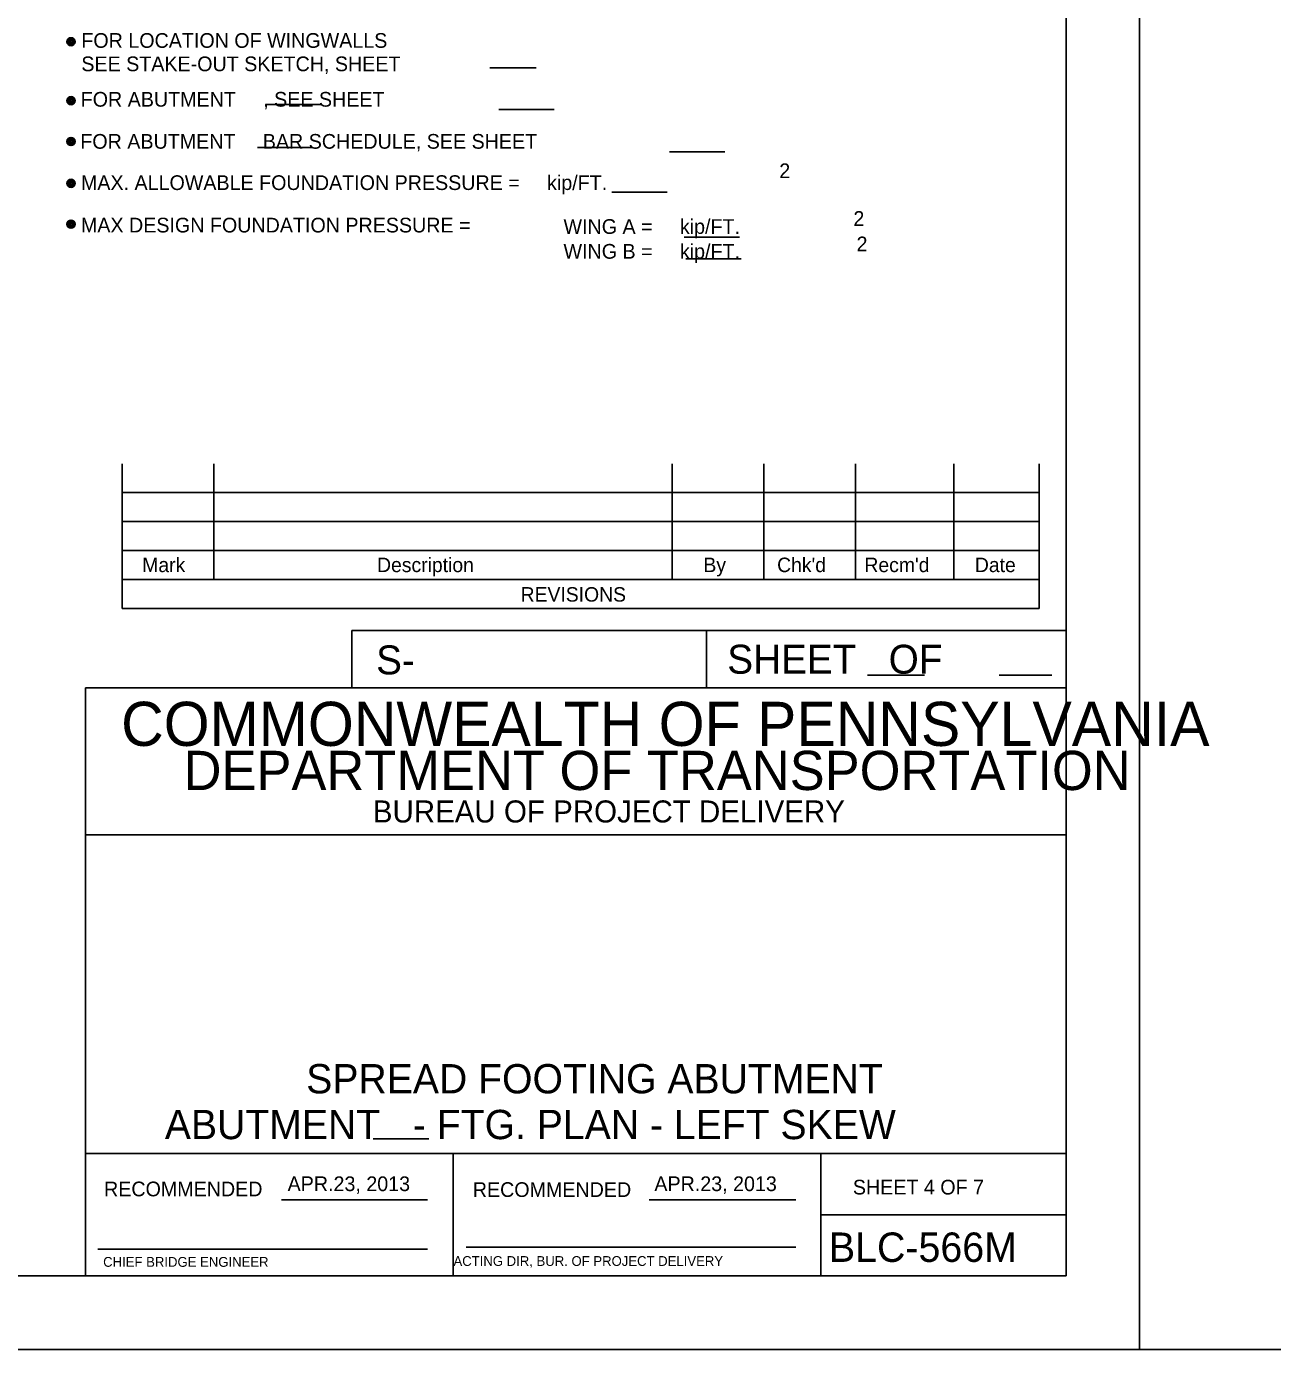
# Model space of a CAD drawing. Extents: x 638255 to 640306, y 296059 to 298435.
# Drawn here: x 639049.4 to 639303.6, y 296059.5 to 296329.3 of the extents above; entities that cross this region are included whole.
import ezdxf

# ---------------------------------------------------------------- set-up
doc = ezdxf.new("R2010")
doc.units = 0
for name, color, linetype in [('2', 7, 'Continuous'), ('4', 7, 'Continuous'), ('Level 3', 7, 'Continuous'), ('Level 4', 7, 'Continuous'), ('PLT-BNDY', 7, 'Continuous')]:
    doc.layers.add(name, color=color, linetype=linetype)

msp = doc.modelspace()

# ---------------------------------------------------------------- linework, layer by layer
at = {"layer": '2'}
for p, q in [((639261.46, 296638.46), (639261.46, 296074.46)), ((639068.92, 296240.15), (639068.92, 296210.62)), ((639087.62, 296240.15), (639087.62, 296216.53)), ((639181.13, 296240.15), (639181.13, 296216.53)), ((639199.83, 296240.15), (639199.83, 296216.53)), ((639218.53, 296240.15), (639218.53, 296216.53)), ((639238.59, 296240.15), (639238.59, 296216.53)), ((639255.94, 296240.15), (639255.94, 296210.62)), ((639255.94, 296234.24), (639068.92, 296234.24)), ((639255.94, 296228.34), (639068.92, 296228.34)), ((639255.94, 296222.43), (639068.92, 296222.43)), ((639255.94, 296216.53), (639068.92, 296216.53)), ((639255.94, 296210.62), (639068.92, 296210.62)), ((639261.46, 296206.11), (639115.78, 296206.11)), ((639115.78, 296206.11), (639115.78, 296194.46)), ((639188.09, 296206.11), (639188.09, 296194.46)), ((639220.95, 296197), (639232.6, 296197)), ((639247.83, 296197), (639258.56, 296197)), ((639261.46, 296194.46), (639061.46, 296194.46)), ((639061.46, 296194.46), (639061.46, 296074.46)), ((639261.46, 296074.46), (639261.46, 296194.46)), ((639261.46, 296164.46), (639061.46, 296164.46)), ((639261.46, 296099.46), (639061.46, 296099.46)), ((639136.46, 296074.46), (639136.46, 296099.46)), ((639211.46, 296099.46), (639211.46, 296074.46)), ((639101.42, 296089.96), (639131.19, 296089.96)), ((639176.42, 296089.96), (639206.33, 296089.96)), ((639211.46, 296086.96), (639261.46, 296086.96)), ((639063.96, 296079.96), (639131.19, 296079.96)), ((639139.08, 296080.33), (639206.33, 296080.33)), ((639261.46, 296074.46), (638475.46, 296074.46)), ((639061.46, 296074.46), (639261.46, 296074.46))]:
    msp.add_line(p, q, dxfattribs=at)
at = {"layer": '4'}
msp.add_line((639120.13, 296102.41), (639131.49, 296102.41), dxfattribs=at)
at = {"layer": 'Level 3'}
msp.add_line((639143.91, 296320.89), (639153.35, 296320.89), dxfattribs=at)
at = {"layer": 'Level 4'}
for p, q in [((639098.19, 296313.41), (639109.47, 296313.41)), ((639145.75, 296312.42), (639157.04, 296312.42)), ((639096.53, 296304.62), (639107.82, 296304.62)), ((639180.56, 296303.79), (639191.85, 296303.79)), ((639168.79, 296295.5), (639180.08, 296295.5)), ((639183.57, 296286.38), (639194.86, 296286.38)), ((639183.9, 296281.9), (639195.19, 296281.9))]:
    msp.add_line(p, q, dxfattribs=at)
for centre, radius in [((639058.5, 296326.21), 0.832), ((639058.5, 296326.21), 0.624), ((639058.5, 296326.21), 0.416), ((639058.5, 296326.21), 0.208), ((639058.5, 296314.19), 0.832), ((639058.5, 296314.19), 0.624), ((639058.5, 296314.19), 0.416), ((639058.5, 296314.19), 0.208), ((639058.5, 296305.87), 0.832), ((639058.5, 296305.87), 0.624), ((639058.5, 296305.87), 0.416), ((639058.5, 296305.87), 0.208), ((639058.5, 296297.33), 0.832), ((639058.5, 296297.33), 0.624), ((639058.5, 296297.33), 0.416), ((639058.5, 296297.33), 0.208), ((639058.5, 296289.01), 0.832), ((639058.5, 296289.01), 0.624), ((639058.5, 296289.01), 0.416), ((639058.5, 296289.01), 0.208)]:
    msp.add_circle(centre, radius, dxfattribs=at)
at = {"layer": 'PLT-BNDY'}
for points in [[(638435.46, 296653.46), (639276.46, 296653.46), (639276.46, 296059.46), (638435.46, 296059.46)], [(639276.46, 296653.46), (640117.46, 296653.46), (640117.46, 296059.46), (639276.46, 296059.46)]]:
    msp.add_lwpolyline(points, close=True, dxfattribs=at)

# ---------------------------------------------------------------- texts
at = {"layer": '2'}
for s, height, p in [('Mark', 2.952, (639073.02, 296218.03)), ('Description', 2.9523, (639120.92, 296218.03)), ('By', 2.952, (639187.49, 296218.03)), ("Chk'd", 2.952, (639202.52, 296218.03)), ("Recm'd", 2.953, (639220.33, 296218.03)), ('Date', 2.952, (639242.86, 296218.03)), ('REVISIONS', 2.952, (639150.2, 296212.01)), ('S-', 5.905, (639120.73, 296197.17)), ('SHEET   OF', 5.907, (639192.35, 296197.31)), ('COMMONWEALTH OF PENNSYLVANIA', 9, (639068.71, 296182.58)), ('DEPARTMENT OF TRANSPORTATION', 8.0002, (639081.46, 296173.58)), ('BUREAU OF PROJECT DELIVERY', 4.5, (639120.05, 296166.96)), ('ABUTMENT   - FTG. PLAN - LEFT SKEW', 5.9728, (639077.63, 296102.37)), ('APR.23, 2013', 3, (639102.67, 296091.77)), ('APR.23, 2013', 3, (639177.48, 296091.77)), ('SHEET 4 OF 7', 3, (639217.97, 296091.08)), ('BLC-566M', 6, (639213.08, 296077.33)), ('CHIEF BRIDGE ENGINEER', 2.0002, (639065.05, 296076.33)), ('  ACTING DIR, BUR. OF PROJECT DELIVERY', 2.0002, (639135.02, 296076.51))]:
    msp.add_text(s, height=height, dxfattribs=at).set_placement(p)
for p in [(639065.23, 296090.71), (639140.44, 296090.58)]:
    msp.add_text('RECOMMENDED', height=3, rotation=360, dxfattribs=at).set_placement(p)
at = {"layer": '4'}
msp.add_text('SPREAD FOOTING ABUTMENT', height=5.9728, dxfattribs=at).set_placement((639106.47, 296111.71))
at = {"layer": 'Level 3'}
for s, height, p in [('MAX. ALLOWABLE FOUNDATION PRESSURE =     kip/FT. ', 3.0001, (639060.52, 296295.97)), ('2', 3, (639202.96, 296298.39)), ('2', 3, (639218.08, 296288.66)), ('2', 3, (639218.72, 296283.47))]:
    msp.add_text(s, height=height, dxfattribs=at).set_placement(p)
at = {"layer": 'Level 4'}
for s, p in [('FOR LOCATION OF WINGWALLS', (639060.6, 296324.97)), ('SEE STAKE-OUT SKETCH, SHEET    ', (639060.6, 296320.2)), ('FOR ABUTMENT     , SEE SHEET    ', (639060.47, 296312.97)), ('FOR ABUTMENT     BAR SCHEDULE, SEE SHEET    ', (639060.39, 296304.39)), ('MAX DESIGN FOUNDATION PRESSURE = ', (639060.52, 296287.31)), ('WING A =     kip/FT. ', (639158.95, 296287.02)), ('WING B =     kip/FT. ', (639158.95, 296281.96))]:
    msp.add_text(s, height=3.0001, dxfattribs=at).set_placement(p)

doc.saveas('drawing.dxf')
